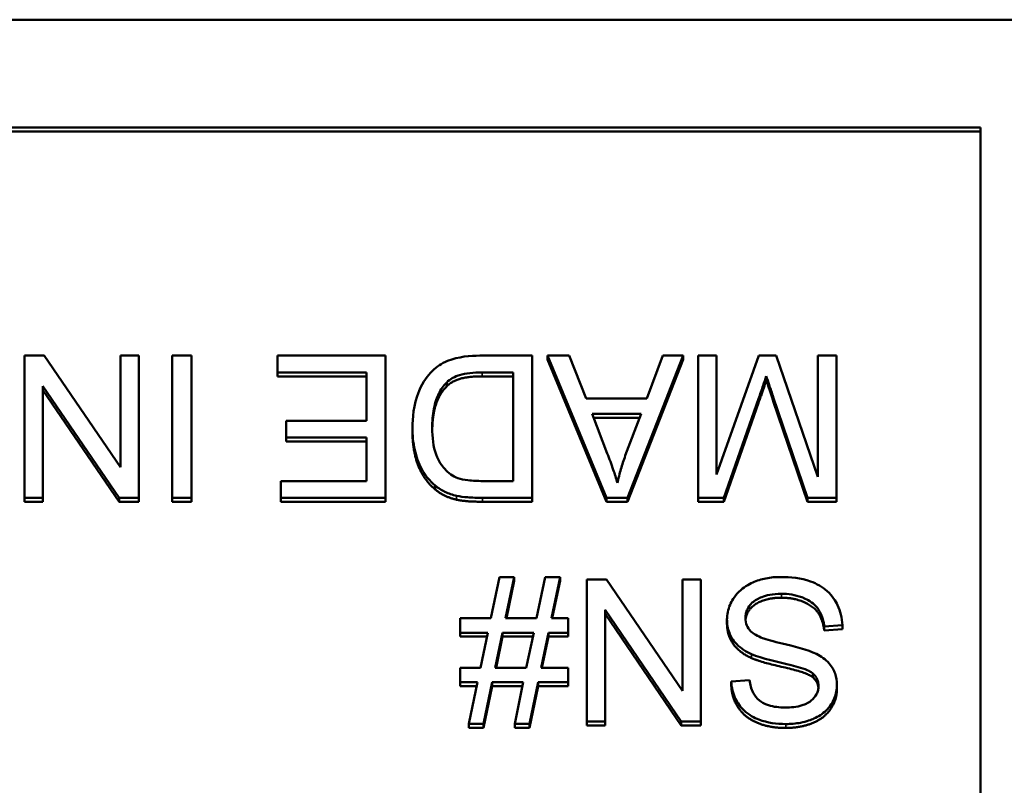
# Model space of a CAD drawing. Header units: inches. Extents: x -32 to 29.2, y -14.4 to 22.6.
# Tile 280 of 285: x 7.412 to 7.888, y 16.843 to 17.213. Entities that reach past the tile are written whole.
import ezdxf

# ---------------------------------------------------------------- set-up
doc = ezdxf.new("R2010")
doc.units = ezdxf.units.IN
doc.header["$MEASUREMENT"] = 0
for name, color, linetype, lineweight in [('Dimension (ANSI)', 7, 'Continuous', 25), ('Visible (ANSI)', 7, 'Continuous', 50), ('Visible Narrow (ANSI)', 7, 'Continuous', 35)]:
    doc.layers.add(name, color=color, linetype=linetype, lineweight=lineweight)
doc.styles.add('Note Text (ANSI)', font='tahoma.ttf')
doc.dimstyles.new('Default (ANSI)', dxfattribs={"dimtxt": 0.188, "dimasz": 0.098425, "dimexe": 0.125, "dimexo": 0.0625, "dimgap": 0.031496, "dimtad": 0, "dimtih": 1, "dimtoh": 1, "dimrnd": 1e-08, "dimzin": 4, "dimdsep": 46, "dimtxsty": 'Note Text (ANSI)', "dimcen": 0.09, "dimdle": 0.393701, "dimclrd": 256, "dimclre": 256, "dimclrt": 256, "dimadec": 0, "dimazin": 1, "dimtfac": 1.276596, "dimtofl": 0, "dimtmove": 0, "dimatfit": 3, "dimfxl": 1, "dimtolj": 1, "dimtzin": 4, "dimlwd": -1, "dimlwe": -1, "dimarcsym": 0})

# ---------------------------------------------------------------- blocks, each defined once
blk = doc.blocks.new('*D10')
at = {"layer": 'Defpoints', "color": 0, "transparency": 16777216}
for p in [(8.6796, 17.71034), (6.96711, 9.42945), (13.57033, 9.42945)]:
    blk.add_point(p, dxfattribs=at)
at = {"layer": 'Dimension (ANSI)', "transparency": 16777216}
for p, q in [((8.7421, 17.71034), (13.69533, 17.71034)), ((13.57033, 17.61192), (13.57033, 14.29796)), ((13.57033, 9.52787), (13.57033, 12.84183)), ((7.02961, 9.42945), (13.69533, 9.42945))]:
    blk.add_line(p, q, dxfattribs=at)
for points in [[(13.55393, 17.61192), (13.58673, 17.61192), (13.57033, 17.71034)], [(13.55393, 9.52787), (13.58673, 9.52787), (13.57033, 9.42945)]]:
    blk.add_solid(points, dxfattribs=at)
at = {"layer": 'Dimension (ANSI)', "transparency": 16777216, "insert": (13.44735, 12.87332), "char_height": 0.188, "attachment_point": 1, "rotation": 90, "style": 'Note Text (ANSI)'}
blk.add_mtext('\\A1;8.28 [210.3]', dxfattribs=at)
blk = doc.blocks.new('*D11')
at = {"layer": 'Defpoints', "color": 0, "transparency": 16777216}
for p in [(8.6796, 17.71034), (11.81043, 17.71034), (4.06273, 9.93815)]:
    blk.add_point(p, dxfattribs=at)
at = {"layer": 'Dimension (ANSI)', "transparency": 16777216}
for p, q in [((8.7421, 17.71034), (11.93543, 17.71034)), ((11.81043, 17.61192), (11.81043, 14.55073)), ((11.81043, 10.03657), (11.81043, 13.09775)), ((4.12523, 9.93815), (11.93543, 9.93815))]:
    blk.add_line(p, q, dxfattribs=at)
for points in [[(11.79402, 17.61192), (11.82683, 17.61192), (11.81043, 17.71034)], [(11.79402, 10.03657), (11.82683, 10.03657), (11.81043, 9.93815)]]:
    blk.add_solid(points, dxfattribs=at)
at = {"layer": 'Dimension (ANSI)', "transparency": 16777216, "insert": (11.68745, 13.12925), "char_height": 0.188, "attachment_point": 1, "rotation": 90, "style": 'Note Text (ANSI)'}
blk.add_mtext('\\A1;7.77 [197.4]', dxfattribs=at)
blk = doc.blocks.new('*D12')
at = {"layer": 'Defpoints', "color": 0, "transparency": 16777216}
for p in [(5.3892, 18.6769), (8.6796, 17.71034), (5.3892, 16.57716)]:
    blk.add_point(p, dxfattribs=at)
at = {"layer": 'Dimension (ANSI)', "transparency": 16777216}
for p, q in [((5.3892, 16.63966), (5.3892, 18.8019)), ((8.6796, 17.77284), (8.6796, 18.8019)), ((5.48762, 18.6769), (6.37836, 18.6769)), ((8.58118, 18.6769), (7.69044, 18.6769))]:
    blk.add_line(p, q, dxfattribs=at)
for points in [[(5.48762, 18.6933), (5.48762, 18.66049), (5.3892, 18.6769)], [(8.58118, 18.6933), (8.58118, 18.66049), (8.6796, 18.6769)]]:
    blk.add_solid(points, dxfattribs=at)
at = {"layer": 'Dimension (ANSI)', "transparency": 16777216, "insert": (6.40986, 18.79987), "char_height": 0.188, "attachment_point": 1, "style": 'Note Text (ANSI)'}
blk.add_mtext('\\A1;3.29 [83.6]', dxfattribs=at)
blk = doc.blocks.new('*D13')
at = {"layer": 'Defpoints', "color": 0, "transparency": 16777216}
for p in [(4.3892, 19.65042), (8.6796, 17.71034), (4.3892, 16.57716)]:
    blk.add_point(p, dxfattribs=at)
at = {"layer": 'Dimension (ANSI)', "transparency": 16777216}
for p, q in [((4.3892, 16.63966), (4.3892, 19.77542)), ((8.6796, 17.77284), (8.6796, 19.77542)), ((4.48762, 19.65042), (5.80419, 19.65042)), ((8.58118, 19.65042), (7.26461, 19.65042))]:
    blk.add_line(p, q, dxfattribs=at)
for points in [[(4.48762, 19.66683), (4.48762, 19.63402), (4.3892, 19.65042)], [(8.58118, 19.66683), (8.58118, 19.63402), (8.6796, 19.65042)]]:
    blk.add_solid(points, dxfattribs=at)
at = {"layer": 'Dimension (ANSI)', "transparency": 16777216, "insert": (5.83568, 19.7734), "char_height": 0.188, "attachment_point": 1, "style": 'Note Text (ANSI)'}
blk.add_mtext('\\A1;4.29 [109.0]', dxfattribs=at)
blk = doc.blocks.new('*D14')
at = {"layer": 'Defpoints', "color": 0, "transparency": 16777216}
for p in [(2.94243, 20.7074), (8.6796, 17.71034), (2.94243, 16.88113)]:
    blk.add_point(p, dxfattribs=at)
at = {"layer": 'Dimension (ANSI)', "transparency": 16777216}
for p, q in [((2.94243, 16.94363), (2.94243, 20.8324)), ((8.6796, 17.77284), (8.6796, 20.8324)), ((3.04085, 20.7074), (5.0861, 20.7074)), ((8.58118, 20.7074), (6.53593, 20.7074))]:
    blk.add_line(p, q, dxfattribs=at)
for points in [[(3.04085, 20.7238), (3.04085, 20.69099), (2.94243, 20.7074)], [(8.58118, 20.7238), (8.58118, 20.69099), (8.6796, 20.7074)]]:
    blk.add_solid(points, dxfattribs=at)
at = {"layer": 'Dimension (ANSI)', "transparency": 16777216, "insert": (5.1176, 20.83037), "char_height": 0.188, "attachment_point": 1, "style": 'Note Text (ANSI)'}
blk.add_mtext('\\A1;5.74 [145.7]', dxfattribs=at)
blk = doc.blocks.new('*D15')
at = {"layer": 'Defpoints', "color": 0, "transparency": 16777216}
for p in [(2.17043, 21.60247), (8.6796, 17.71034), (2.17043, 16.88113)]:
    blk.add_point(p, dxfattribs=at)
at = {"layer": 'Dimension (ANSI)', "transparency": 16777216}
for p, q in [((2.17043, 16.94363), (2.17043, 21.72747)), ((8.6796, 17.77284), (8.6796, 21.72747)), ((2.26885, 21.60247), (4.69764, 21.60247)), ((8.58118, 21.60247), (6.15239, 21.60247))]:
    blk.add_line(p, q, dxfattribs=at)
for points in [[(2.26885, 21.61887), (2.26885, 21.58606), (2.17043, 21.60247)], [(8.58118, 21.61887), (8.58118, 21.58606), (8.6796, 21.60247)]]:
    blk.add_solid(points, dxfattribs=at)
at = {"layer": 'Dimension (ANSI)', "transparency": 16777216, "insert": (4.72914, 21.72544), "char_height": 0.188, "attachment_point": 1, "style": 'Note Text (ANSI)'}
blk.add_mtext('\\A1;6.51 [165.3]', dxfattribs=at)

msp = doc.modelspace()

# ---------------------------------------------------------------- linework, layer by layer
at = {"layer": 'Visible (ANSI)'}
for p, q in [((6.2596, 17.21312), (7.8996, 17.21312)), ((6.28267, 17.16101), (7.87653, 17.16101)), ((7.87653, 17.15911), (6.28267, 17.15911)), ((7.87653, 17.16101), (7.87653, 16.47979)), ((7.42411, 17.05072), (7.41462, 17.05072)), ((7.41462, 17.05072), (7.41462, 16.98199)), ((7.46093, 16.99676), (7.42411, 17.05072)), ((7.46978, 17.05072), (7.46093, 17.05072)), ((7.46093, 17.05072), (7.46093, 16.99676)), ((7.46978, 16.98199), (7.46978, 17.05072)), ((7.49529, 17.05072), (7.486, 17.05072)), ((7.486, 17.05072), (7.486, 16.98199)), ((7.49529, 16.98199), (7.49529, 17.05072)), ((7.58908, 17.05072), (7.5368, 17.05072)), ((7.5368, 17.05072), (7.5368, 17.0426)), ((7.58908, 16.98199), (7.58908, 17.05072)), ((7.65994, 17.05072), (7.63465, 17.05072)), ((7.65994, 16.98199), (7.65994, 17.05072)), ((7.67786, 17.05072), (7.6673, 17.05072)), ((7.6673, 17.05072), (7.6959, 16.98199)), ((7.6673, 17.04882), (7.6673, 17.05072)), ((7.6959, 16.98009), (7.6673, 17.04882)), ((7.68597, 17.02992), (7.67786, 17.05072)), ((7.70593, 16.98199), (7.73282, 17.05072)), ((7.73282, 17.04882), (7.70593, 16.98009)), ((7.723, 17.05072), (7.71532, 17.02992)), ((7.73282, 17.05072), (7.723, 17.05072)), ((7.73282, 17.04882), (7.73282, 17.05072)), ((7.74898, 17.05072), (7.74007, 17.05072)), ((7.74007, 17.05072), (7.74007, 16.98199)), ((7.76942, 17.05072), (7.74898, 16.9932)), ((7.74898, 16.9932), (7.74898, 17.05072)), ((7.77774, 17.05072), (7.76942, 17.05072)), ((7.79802, 16.99221), (7.77774, 17.05072)), ((7.80693, 17.05072), (7.79802, 17.05072)), ((7.79802, 17.05072), (7.79802, 16.99221)), ((7.80693, 16.98199), (7.80693, 17.05072)), ((7.5368, 17.0426), (7.5798, 17.0426)), ((7.5368, 17.0407), (7.5368, 17.0426)), ((7.5798, 17.0407), (7.5368, 17.0407)), ((7.5798, 17.0426), (7.5798, 17.01923)), ((7.63571, 17.0426), (7.65065, 17.0426)), ((7.65065, 17.0407), (7.63571, 17.0407)), ((7.65065, 17.0426), (7.65065, 16.99011)), ((7.77305, 17.03892), (7.77305, 17.04082)), ((7.42347, 16.98199), (7.42347, 17.03594)), ((7.42347, 17.03594), (7.46029, 16.98199)), ((7.61859, 17.03588), (7.61859, 17.03778)), ((7.46029, 16.98009), (7.42347, 17.03404)), ((7.71532, 17.02992), (7.68597, 17.02992)), ((7.75251, 16.98199), (7.76931, 17.02982)), ((7.77641, 17.03065), (7.793, 16.98199)), ((7.76931, 17.02792), (7.75251, 16.98009)), ((7.793, 16.98009), (7.77641, 17.02875)), ((7.69622, 17.00347), (7.68886, 17.02253)), ((7.68886, 17.02253), (7.71265, 17.02253)), ((7.71192, 17.02063), (7.68959, 17.02063)), ((7.71265, 17.02253), (7.70491, 17.00237)), ((7.5798, 17.01923), (7.54101, 17.01923)), ((7.54101, 17.01923), (7.54101, 17.01112)), ((7.60205, 17.01409), (7.60205, 17.01599)), ((7.54101, 17.01112), (7.5798, 17.01112)), ((7.54101, 17.00922), (7.54101, 17.01112)), ((7.5798, 17.01112), (7.5798, 16.99011)), ((7.5798, 17.00922), (7.54101, 17.00922)), ((7.5798, 16.99011), (7.5384, 16.99011)), ((7.5384, 16.99011), (7.5384, 16.98199)), ((7.61309, 16.98601), (7.61309, 16.98791)), ((7.65065, 16.99011), (7.63593, 16.99011)), ((7.41462, 16.98199), (7.42347, 16.98199)), ((7.41462, 16.98009), (7.41462, 16.98199)), ((7.42347, 16.98009), (7.41462, 16.98009)), ((7.42347, 16.98009), (7.42347, 16.98199)), ((7.46029, 16.98199), (7.46978, 16.98199)), ((7.46029, 16.98009), (7.46029, 16.98199)), ((7.46978, 16.98009), (7.46029, 16.98009)), ((7.46978, 16.98009), (7.46978, 16.98199)), ((7.486, 16.98199), (7.49529, 16.98199)), ((7.486, 16.98009), (7.486, 16.98199)), ((7.49529, 16.98009), (7.486, 16.98009)), ((7.49529, 16.98009), (7.49529, 16.98199)), ((7.5384, 16.98199), (7.58908, 16.98199)), ((7.5384, 16.98009), (7.5384, 16.98199)), ((7.58908, 16.98009), (7.5384, 16.98009)), ((7.58908, 16.98009), (7.58908, 16.98199)), ((7.63582, 16.98199), (7.65994, 16.98199)), ((7.65994, 16.98009), (7.63582, 16.98009)), ((7.65994, 16.98009), (7.65994, 16.98199)), ((7.6959, 16.98199), (7.70593, 16.98199)), ((7.6959, 16.98009), (7.6959, 16.98199)), ((7.70593, 16.98009), (7.6959, 16.98009)), ((7.70593, 16.98009), (7.70593, 16.98199)), ((7.74007, 16.98199), (7.75251, 16.98199)), ((7.74007, 16.98009), (7.74007, 16.98199)), ((7.75251, 16.98009), (7.74007, 16.98009)), ((7.75251, 16.98009), (7.75251, 16.98199)), ((7.793, 16.98199), (7.80693, 16.98199)), ((7.793, 16.98009), (7.793, 16.98199)), ((7.80693, 16.98009), (7.793, 16.98009)), ((7.80693, 16.98009), (7.80693, 16.98199)), ((7.64404, 16.94371), (7.63988, 16.92376)), ((7.65119, 16.94371), (7.64404, 16.94371)), ((7.64703, 16.92376), (7.65119, 16.94371)), ((7.65119, 16.94182), (7.64742, 16.92376)), ((7.65119, 16.94182), (7.65119, 16.94371)), ((7.66623, 16.94371), (7.66207, 16.92376)), ((7.67338, 16.94371), (7.66623, 16.94371)), ((7.66922, 16.92376), (7.67338, 16.94371)), ((7.67338, 16.94182), (7.66962, 16.92376)), ((7.67338, 16.94182), (7.67338, 16.94371)), ((7.69579, 16.94256), (7.68629, 16.94256)), ((7.68629, 16.94256), (7.68629, 16.87384)), ((7.73261, 16.88861), (7.69579, 16.94256)), ((7.74146, 16.94256), (7.73261, 16.94256)), ((7.73261, 16.94256), (7.73261, 16.88861)), ((7.74146, 16.87384), (7.74146, 16.94256)), ((7.69515, 16.87384), (7.69515, 16.92779)), ((7.69515, 16.92779), (7.73196, 16.87384)), ((7.73196, 16.87194), (7.69515, 16.92589)), ((7.63988, 16.92376), (7.6251, 16.92376)), ((7.6251, 16.92376), (7.6251, 16.91679)), ((7.66207, 16.92376), (7.64703, 16.92376)), ((7.67728, 16.92376), (7.66922, 16.92376)), ((7.67728, 16.91679), (7.67728, 16.92376)), ((7.75405, 16.92123), (7.75405, 16.92313)), ((7.80106, 16.91972), (7.80981, 16.92046)), ((7.80981, 16.91856), (7.80981, 16.92046)), ((7.6251, 16.91679), (7.63844, 16.91679)), ((7.6251, 16.91489), (7.6251, 16.91679)), ((7.63844, 16.91679), (7.63491, 16.89977)), ((7.64206, 16.89977), (7.64559, 16.91679)), ((7.64559, 16.91679), (7.66063, 16.91679)), ((7.64559, 16.91489), (7.64559, 16.91679)), ((7.66063, 16.91679), (7.65706, 16.89977)), ((7.66426, 16.89977), (7.66778, 16.91679)), ((7.66778, 16.91679), (7.67728, 16.91679)), ((7.66778, 16.91489), (7.66778, 16.91679)), ((7.67728, 16.91489), (7.67728, 16.91679)), ((7.80106, 16.91782), (7.80106, 16.91972)), ((7.80981, 16.91856), (7.80106, 16.91782)), ((7.63804, 16.91489), (7.6251, 16.91489)), ((7.64559, 16.91489), (7.64246, 16.89977)), ((7.66023, 16.91489), (7.64559, 16.91489)), ((7.66778, 16.91489), (7.66465, 16.89977)), ((7.67728, 16.91489), (7.66778, 16.91489)), ((7.63491, 16.89977), (7.6251, 16.89977)), ((7.6251, 16.89977), (7.6251, 16.8928)), ((7.65706, 16.89977), (7.64206, 16.89977)), ((7.67728, 16.89977), (7.66426, 16.89977)), ((7.67728, 16.8928), (7.67728, 16.89977)), ((7.79556, 16.8952), (7.79556, 16.89709)), ((7.6251, 16.8928), (7.63342, 16.8928)), ((7.6251, 16.8909), (7.6251, 16.8928)), ((7.63342, 16.8928), (7.62926, 16.87268)), ((7.63641, 16.87268), (7.64062, 16.8928)), ((7.64062, 16.8928), (7.65562, 16.8928)), ((7.64062, 16.8909), (7.64062, 16.8928)), ((7.65562, 16.8928), (7.65145, 16.87268)), ((7.6586, 16.87268), (7.66277, 16.8928)), ((7.66277, 16.8928), (7.67728, 16.8928)), ((7.66277, 16.8909), (7.66277, 16.8928)), ((7.67728, 16.8909), (7.67728, 16.8928)), ((7.76499, 16.89385), (7.75613, 16.89317)), ((7.75613, 16.89127), (7.75613, 16.89317)), ((7.63303, 16.8909), (7.6251, 16.8909)), ((7.64062, 16.8909), (7.63641, 16.87079)), ((7.65522, 16.8909), (7.64062, 16.8909)), ((7.66277, 16.8909), (7.6586, 16.87079)), ((7.67728, 16.8909), (7.66277, 16.8909)), ((7.80719, 16.8897), (7.80719, 16.89159)), ((7.68629, 16.87384), (7.69515, 16.87384)), ((7.68629, 16.87194), (7.68629, 16.87384)), ((7.69515, 16.87194), (7.69515, 16.87384)), ((7.73196, 16.87384), (7.74146, 16.87384)), ((7.73196, 16.87194), (7.73196, 16.87384)), ((7.74146, 16.87194), (7.74146, 16.87384)), ((7.62926, 16.87268), (7.63641, 16.87268)), ((7.62926, 16.87079), (7.62926, 16.87268)), ((7.63641, 16.87079), (7.62926, 16.87079)), ((7.63641, 16.87079), (7.63641, 16.87268)), ((7.65145, 16.87268), (7.6586, 16.87268)), ((7.65145, 16.87079), (7.65145, 16.87268)), ((7.6586, 16.87079), (7.65145, 16.87079)), ((7.6586, 16.87079), (7.6586, 16.87268)), ((7.69515, 16.87194), (7.68629, 16.87194)), ((7.74146, 16.87194), (7.73196, 16.87194))]:
    msp.add_line(p, q, dxfattribs=at)
for points, degree, knots in [([(7.63465, 17.05072), (7.63015, 17.05072), (7.62427, 17.05028), (7.61616, 17.04697), (7.61379, 17.04542), (7.60944, 17.0411), (7.60721, 17.03832), (7.60245, 17.02682), (7.60205, 17.02022), (7.60205, 17.01599)], 3, [-0.1200795, -0.1200795, -0.1200795, -0.1200795, -0.0782796, -0.0782796, -0.0553638, -0.0553638, -0.0328697, -0.0328697, 0, 0, 0, 0]), ([(7.61859, 17.03778), (7.61939, 17.03858), (7.62031, 17.03926), (7.62263, 17.04058), (7.62398, 17.04107), (7.62775, 17.04227), (7.63161, 17.0426), (7.63571, 17.0426)], 3, [-0.04708302, -0.04708302, -0.04708302, -0.04708302, -0.04035783, -0.04035783, -0.03126514, -0.03126514, 0, 0, 0, 0]), ([(7.76931, 17.02982), (7.77004, 17.03189), (7.77082, 17.03412), (7.77202, 17.03766), (7.77258, 17.03935), (7.77305, 17.04082)], 3, [-0.02908715, -0.02908715, -0.02908715, -0.02908715, -0.01194965, -0.01194965, 0, 0, 0, 0]), ([(7.77305, 17.04082), (7.77347, 17.03948), (7.77398, 17.03792), (7.77506, 17.03467), (7.77576, 17.03258), (7.77641, 17.03065)], 3, [-0.02649368, -0.02649368, -0.02649368, -0.02649368, -0.01572996, -0.01572996, 0, 0, 0, 0]), ([(7.6116, 17.01583), (7.6116, 17.01887), (7.61181, 17.02202), (7.61303, 17.02837), (7.61394, 17.03063), (7.61568, 17.03426), (7.61695, 17.03617), (7.61859, 17.03778)], 3, [-0.04322359, -0.04322359, -0.04322359, -0.04322359, -0.03115537, -0.03115537, -0.01763793, -0.01763793, 0, 0, 0, 0]), ([(7.61859, 17.03588), (7.61528, 17.03263), (7.61171, 17.02207), (7.61161, 17.01489)], 2, [0, 0, 0, 1, 1.938197, 1.938197, 1.938197]), ([(7.60205, 17.01599), (7.60205, 17.01236), (7.60237, 17.00871), (7.60389, 17.00178), (7.60497, 16.99875), (7.60812, 16.9929), (7.61033, 16.99018), (7.61309, 16.98791)], 3, [-0.07618913, -0.07618913, -0.07618913, -0.07618913, -0.05129348, -0.05129348, -0.02748299, -0.02748299, 0, 0, 0, 0]), ([(7.62398, 16.99152), (7.62278, 16.99197), (7.62166, 16.99257), (7.61951, 16.99408), (7.61852, 16.99499), (7.61626, 16.99751), (7.61467, 16.99955), (7.61208, 17.0067), (7.6116, 17.01126), (7.6116, 17.01583)], 3, [-0.1050644, -0.1050644, -0.1050644, -0.1050644, -0.0860517, -0.0860517, -0.0659504, -0.0659504, -0.0354965, -0.0354965, 0, 0, 0, 0]), ([(7.70113, 16.98922), (7.70052, 16.99131), (7.69981, 16.99351), (7.6982, 16.99817), (7.6972, 17.00088), (7.69622, 17.00347)], 3, [-0.03821039, -0.03821039, -0.03821039, -0.03821039, -0.02142386, -0.02142386, 0, 0, 0, 0]), ([(7.70491, 17.00237), (7.70412, 17.0002), (7.7034, 16.99802), (7.70214, 16.99363), (7.70159, 16.99143), (7.70113, 16.98922)], 3, [-0.03539152, -0.03539152, -0.03539152, -0.03539152, -0.01755394, -0.01755394, 0, 0, 0, 0]), ([(7.61309, 16.98791), (7.61452, 16.98671), (7.61608, 16.98571), (7.61954, 16.98404), (7.62141, 16.98342), (7.62334, 16.98299)], 3, [-0.02936972, -0.02936972, -0.02936972, -0.02936972, -0.01506774, -0.01506774, 0, 0, 0, 0]), ([(7.63593, 16.99011), (7.63363, 16.99011), (7.63112, 16.99019), (7.62712, 16.99067), (7.62539, 16.99099), (7.62398, 16.99152)], 3, [-0.0269249, -0.0269249, -0.0269249, -0.0269249, -0.01152465, -0.01152465, 0, 0, 0, 0]), ([(7.62334, 16.98299), (7.62501, 16.9826), (7.62691, 16.98238), (7.63096, 16.98205), (7.63347, 16.98199), (7.63582, 16.98199)], 3, [-0.03094406, -0.03094406, -0.03094406, -0.03094406, -0.01790256, -0.01790256, 0, 0, 0, 0]), ([(7.77993, 16.94371), (7.77755, 16.94371), (7.77518, 16.94351), (7.77065, 16.94261), (7.76853, 16.94194), (7.76446, 16.94012), (7.76203, 16.93875), (7.75751, 16.93432), (7.75623, 16.93194), (7.75454, 16.92796), (7.75405, 16.92559), (7.75405, 16.92313)], 3, [-0.07460843, -0.07460843, -0.07460843, -0.07460843, -0.06031583, -0.06031583, -0.04686611, -0.04686611, -0.0334595, -0.0334595, -0.0191311, -0.0191311, 0, 0, 0, 0]), ([(7.80981, 16.92046), (7.80976, 16.92216), (7.80954, 16.92386), (7.80876, 16.92712), (7.80821, 16.92867), (7.80652, 16.93212), (7.80496, 16.93459), (7.80013, 16.93895), (7.7974, 16.9405), (7.78987, 16.94319), (7.78476, 16.94371), (7.77993, 16.94371)], 3, [-0.1265646, -0.1265646, -0.1265646, -0.1265646, -0.1063105, -0.1063105, -0.0867708, -0.0867708, -0.06092, -0.06092, -0.0367883, -0.0367883, 0, 0, 0, 0]), ([(7.76296, 16.92391), (7.76296, 16.92464), (7.76304, 16.92537), (7.76336, 16.92679), (7.7636, 16.92747), (7.76437, 16.92905), (7.76506, 16.93019), (7.76762, 16.93251), (7.76924, 16.93338), (7.77299, 16.93482), (7.77602, 16.9356), (7.78036, 16.9356)], 3, [-0.1198464, -0.1198464, -0.1198464, -0.1198464, -0.1021476, -0.1021476, -0.0845665, -0.0845665, -0.0597157, -0.0597157, -0.033016, -0.033016, 0, 0, 0, 0]), ([(7.78036, 16.9356), (7.78372, 16.9356), (7.78704, 16.93511), (7.79136, 16.93348), (7.79364, 16.93253), (7.79709, 16.92971), (7.79815, 16.92841), (7.80014, 16.92463), (7.80076, 16.92216), (7.80106, 16.91972)], 3, [-0.107324, -0.107324, -0.107324, -0.107324, -0.0533157, -0.0533157, -0.0330085, -0.0330085, -0.0190304, -0.0190304, 0, 0, 0, 0]), ([(7.78036, 16.9337), (7.77507, 16.9337), (7.76691, 16.93061), (7.76326, 16.92561), (7.76301, 16.92295)], 2, [0, 0, 0, 1, 2, 2.851816, 2.851816, 2.851816]), ([(7.75405, 16.92313), (7.75405, 16.92092), (7.75441, 16.91876), (7.75577, 16.91524), (7.75676, 16.91326), (7.76076, 16.90915), (7.7633, 16.90758), (7.76595, 16.90637)], 3, [-0.07507244, -0.07507244, -0.07507244, -0.07507244, -0.04408363, -0.04408363, -0.02229668, -0.02229668, 0, 0, 0, 0]), ([(7.77118, 16.91422), (7.77008, 16.91463), (7.76898, 16.91511), (7.76712, 16.91618), (7.7663, 16.91676), (7.76461, 16.9184), (7.76404, 16.91939), (7.76318, 16.92143), (7.76296, 16.92265), (7.76296, 16.92391)], 3, [-0.02852942, -0.02852942, -0.02852942, -0.02852942, -0.02232332, -0.02232332, -0.01714408, -0.01714408, -0.00977945, -0.00977945, 0, 0, 0, 0]), ([(7.79727, 16.90652), (7.79326, 16.90863), (7.78578, 16.91032), (7.77662, 16.91255), (7.77297, 16.91353), (7.77118, 16.91422)], 3, [-0.03234716, -0.03234716, -0.03234716, -0.03234716, -0.01467423, -0.01467423, 0, 0, 0, 0]), ([(7.76595, 16.90637), (7.77051, 16.90433), (7.77961, 16.9025), (7.78808, 16.90037), (7.79137, 16.8994), (7.79434, 16.89795), (7.79504, 16.89755), (7.79556, 16.89709)], 3, [-0.05341386, -0.05341386, -0.05341386, -0.05341386, -0.02217686, -0.02217686, -0.00529645, -0.00529645, 0, 0, 0, 0]), ([(7.80719, 16.89159), (7.80719, 16.89349), (7.8069, 16.89533), (7.80572, 16.89855), (7.80486, 16.90024), (7.80171, 16.90385), (7.79957, 16.90535), (7.79727, 16.90652)], 3, [-0.05817705, -0.05817705, -0.05817705, -0.05817705, -0.03691839, -0.03691839, -0.0197421, -0.0197421, 0, 0, 0, 0]), ([(7.79556, 16.89709), (7.79602, 16.89669), (7.79643, 16.89625), (7.79714, 16.89529), (7.79742, 16.89478), (7.79809, 16.8932), (7.79828, 16.8921), (7.79828, 16.89097)], 3, [-0.01796358, -0.01796358, -0.01796358, -0.01796358, -0.0132861, -0.0132861, -0.00877245, -0.00877245, 0, 0, 0, 0]), ([(7.75613, 16.89317), (7.75618, 16.89173), (7.75637, 16.8903), (7.75702, 16.88755), (7.75748, 16.88624), (7.75908, 16.88285), (7.76047, 16.88087), (7.76464, 16.87697), (7.76725, 16.87566), (7.7736, 16.87323), (7.77806, 16.87263), (7.78249, 16.87263)], 3, [-0.08343018, -0.08343018, -0.08343018, -0.08343018, -0.07466311, -0.07466311, -0.06617295, -0.06617295, -0.05190279, -0.05190279, -0.03376526, -0.03376526, 0, 0, 0, 0]), ([(7.78212, 16.88065), (7.77946, 16.88065), (7.77666, 16.88091), (7.77192, 16.88245), (7.77056, 16.88339), (7.76849, 16.88508), (7.7675, 16.88631), (7.76574, 16.88962), (7.76522, 16.89173), (7.76499, 16.89385)], 3, [-0.04613229, -0.04613229, -0.04613229, -0.04613229, -0.03698273, -0.03698273, -0.02895659, -0.02895659, -0.01653601, -0.01653601, 0, 0, 0, 0]), ([(7.79828, 16.89097), (7.79828, 16.89029), (7.79821, 16.88961), (7.79789, 16.8883), (7.79766, 16.88768), (7.79671, 16.88586), (7.79579, 16.88483), (7.79397, 16.88331), (7.79271, 16.8824), (7.78783, 16.88088), (7.78484, 16.88065), (7.78212, 16.88065)], 3, [-0.08933799, -0.08933799, -0.08933799, -0.08933799, -0.07672435, -0.07672435, -0.06432005, -0.06432005, -0.03885678, -0.03885678, -0.02076792, -0.02076792, 0, 0, 0, 0]), ([(7.78249, 16.87263), (7.78489, 16.87263), (7.78729, 16.87283), (7.79254, 16.87386), (7.79469, 16.87467), (7.79823, 16.87624), (7.80022, 16.8775), (7.80397, 16.88113), (7.80516, 16.8833), (7.80675, 16.88704), (7.80719, 16.88927), (7.80719, 16.89159)], 3, [-0.05528023, -0.05528023, -0.05528023, -0.05528023, -0.04954856, -0.04954856, -0.0425134, -0.0425134, -0.03148023, -0.03148023, -0.01801418, -0.01801418, 0, 0, 0, 0])]:
    msp.add_open_spline(points, degree=degree, knots=knots, dxfattribs=at)
for points in [[(7.63571, 17.0407), (7.62878, 17.0407), (7.62088, 17.03818), (7.61859, 17.03588)], [(7.77305, 17.03892), (7.77187, 17.0352), (7.76931, 17.02792)], [(7.77641, 17.02875), (7.77411, 17.03556), (7.77305, 17.03892)], [(7.61309, 16.98601), (7.60754, 16.99057), (7.60205, 17.00487), (7.60205, 17.01409)], [(7.62334, 16.98109), (7.61731, 16.98245), (7.61309, 16.98601)], [(7.63582, 16.98009), (7.62766, 16.98009), (7.62334, 16.98109)], [(7.80106, 16.91782), (7.80042, 16.92301), (7.79588, 16.92961), (7.78633, 16.9337), (7.78036, 16.9337)], [(7.76595, 16.90447), (7.75987, 16.90724), (7.75405, 16.91573), (7.75405, 16.92123)], [(7.79556, 16.8952), (7.79284, 16.89755), (7.77017, 16.90258), (7.76595, 16.90447)], [(7.79824, 16.89003), (7.79792, 16.89311), (7.79556, 16.8952)], [(7.78249, 16.87073), (7.7747, 16.87073), (7.7628, 16.87566), (7.75635, 16.88524), (7.75613, 16.89127)], [(7.80719, 16.8897), (7.80719, 16.88446), (7.80116, 16.87545), (7.78959, 16.87073), (7.78249, 16.87073)]]:
    msp.add_open_spline(points, degree=2, dxfattribs=at)
at = {"layer": 'Visible Narrow (ANSI)'}
for p, q in [((7.63571, 17.0407), (7.63571, 17.0426)), ((7.76931, 17.02792), (7.76931, 17.02982)), ((7.77641, 17.02875), (7.77641, 17.03065)), ((7.62334, 16.98109), (7.62334, 16.98299)), ((7.63582, 16.98009), (7.63582, 16.98199)), ((7.78036, 16.9337), (7.78036, 16.9356)), ((7.76595, 16.90447), (7.76595, 16.90637)), ((7.78249, 16.87073), (7.78249, 16.87263))]:
    msp.add_line(p, q, dxfattribs=at)

# ---------------------------------------------------------------- dimensions: what is measured, and where the dimension line sits
at = {"layer": 'Dimension (ANSI)'}
for base, p1, p2, angle, picture, middle in [((2.17043, 21.60247), (8.6796, 17.71034), (2.17043, 16.88113), 180, '*D15', (5.42502, 21.60247)), ((2.94243, 20.7074), (8.6796, 17.71034), (2.94243, 16.88113), 180, '*D14', (5.81102, 20.7074)), ((4.3892, 19.65042), (8.6796, 17.71034), (4.3892, 16.57716), 180, '*D13', (6.5344, 19.65042)), ((5.3892, 18.6769), (8.6796, 17.71034), (5.3892, 16.57716), 180, '*D12', (7.0344, 18.6769)), ((11.81043, 17.71034), (4.06273, 9.93815), (8.6796, 17.71034), 90, '*D11', (11.81043, 13.82424)), ((13.57033, 9.42945), (8.6796, 17.71034), (6.96711, 9.42945), 90, '*D10', (13.57033, 13.5699))]:
    dim = msp.add_linear_dim(base=base, p1=p1, p2=p2, angle=angle, dimstyle='Default (ANSI)', override={"dimtih": 0, "dimtoh": 0, "dimdec": 2, "dimtp": 0, "dimtm": 0, "dimtdec": 2, "dimatfit": 1}, dxfattribs=at)
    dim.commit()
    dim.dimension.update_dxf_attribs({"geometry": picture, "text_midpoint": middle, "dimtype": 160})

doc.saveas('drawing.dxf')
